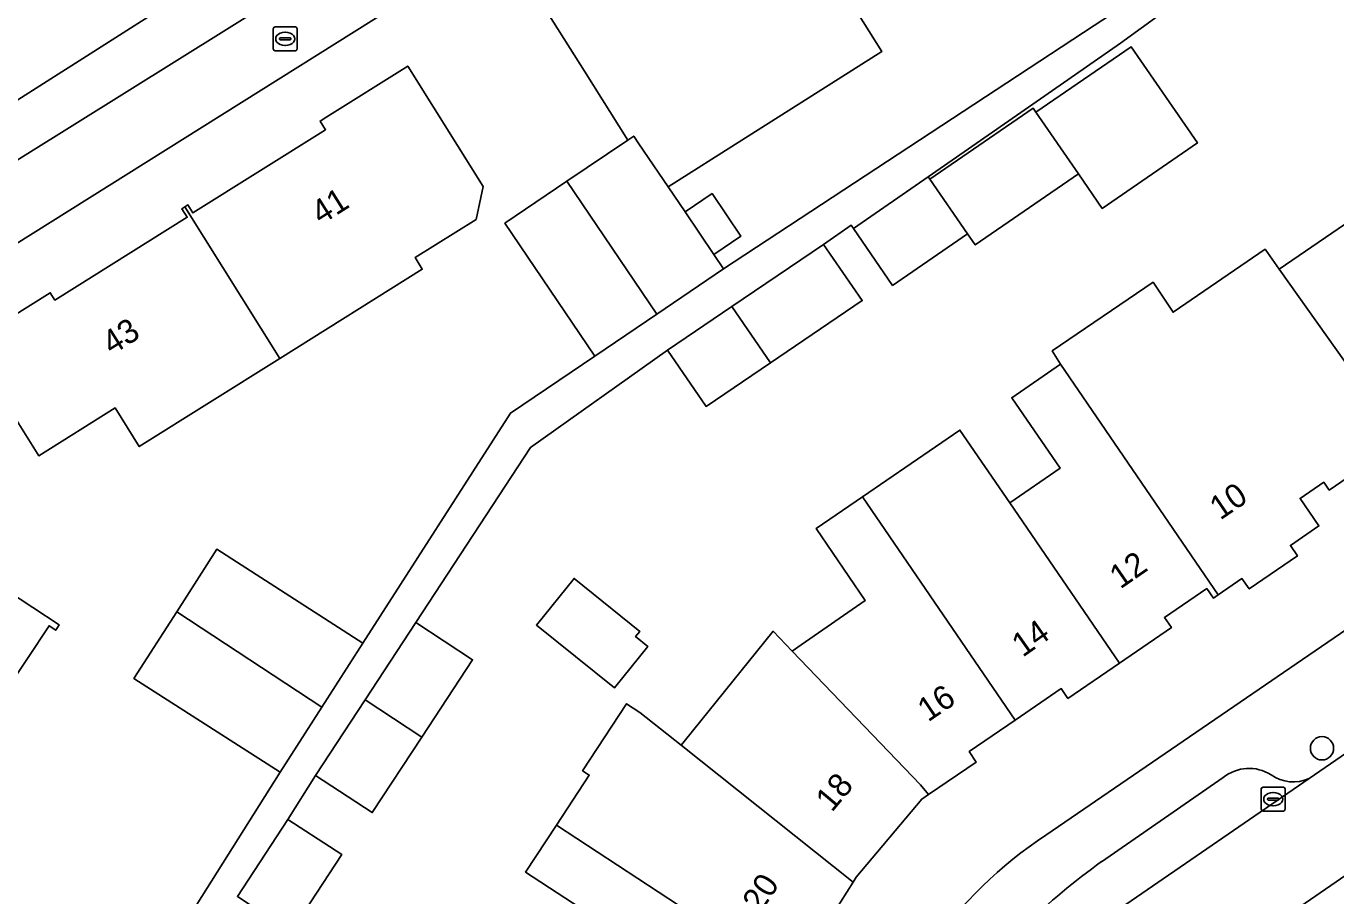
# Model space of a CAD drawing. Extents: x 159279 to 160377, y 384531 to 385888.
# Drawn here: x 159591.5 to 159646.5, y 385281.8 to 385318.3 of the extents above; entities that cross this region are included whole.
import ezdxf

# ---------------------------------------------------------------- set-up
doc = ezdxf.new("R2010")
doc.units = 0
for name, color, linetype in [('IMGEO_Boom', 7, 'Continuous'), ('IMGEO_Brandkraan', 7, 'Continuous'), ('IMGEO_Erf', 7, 'Continuous'), ('IMGEO_Kolk', 7, 'Continuous'), ('IMGEO_Pand', 7, 'Continuous'), ('IMGEO_Pand_nummerreeks', 7, 'Continuous'), ('IMGEO_Parkeervlak_open', 7, 'Continuous'), ('IMGEO_Rijbaan_lokaal_open', 7, 'Continuous'), ('IMGEO_Voetpad_open', 7, 'Continuous')]:
    doc.layers.add(name, color=color, linetype=linetype)

msp = doc.modelspace()

# ---------------------------------------------------------------- linework, layer by layer
at = {"layer": 'IMGEO_Boom'}
msp.add_circle((159645.911, 385287.963), 0.489, dxfattribs=at)
at = {"layer": 'IMGEO_Brandkraan'}
for p, q in [((159601.882, 385317.332), (159601.882, 385318.184)), ((159601.957, 385318.258), (159602.809, 385318.258)), ((159602.883, 385318.184), (159602.883, 385317.332)), ((159602.141, 385317.752), (159602.141, 385317.764)), ((159602.579, 385317.715), (159602.181, 385317.715)), ((159602.184, 385317.801), (159602.582, 385317.801)), ((159602.37, 385318.038), (159602.395, 385318.038)), ((159602.625, 385317.764), (159602.625, 385317.752)), ((159602.809, 385317.258), (159601.957, 385317.258)), ((159602.393, 385317.478), (159602.368, 385317.478))]:
    msp.add_line(p, q, dxfattribs=at)
for points in [[(159601.882, 385317.332), (159601.882, 385318.184)], [(159601.957, 385318.258), (159602.809, 385318.258)], [(159602.883, 385318.184), (159602.883, 385317.332)], [(159602.809, 385317.258), (159601.957, 385317.258)]]:
    msp.add_lwpolyline(points, dxfattribs=at)
for centre, radius, start, end in [((159601.959, 385318.182), 0.0765, 91.552, 178.448), ((159601.959, 385318.182), 0.0765, 91.552, 178.448), ((159602.807, 385318.182), 0.0765, 1.552, 88.448), ((159602.807, 385318.182), 0.0765, 1.552, 88.448), ((159602.181, 385317.761), 0.0403, 85.8775, 175.7526), ((159602.178, 385317.751), 0.0366, 178.938, 274.7102), ((159602.582, 385317.758), 0.043, 264.8664, 352.4533), ((159602.586, 385317.763), 0.0386, 1.7309, 96.639), ((159601.959, 385317.334), 0.0765, 181.552, 268.448), ((159601.959, 385317.334), 0.0765, 181.552, 268.448), ((159602.807, 385317.334), 0.0765, 271.552, 358.448), ((159602.807, 385317.334), 0.0765, 271.552, 358.448)]:
    msp.add_arc(centre, radius, start, end, dxfattribs=at)
for centre, major_axis, ratio, start_param, end_param in [((159602.369, 385317.758), (-0.387, 0.002), 0.722429, 4.712389, 7.853982), ((159602.394, 385317.758), (-0.39, 0.002), 0.717154, 1.570796, 4.712389)]:
    msp.add_ellipse(centre, major_axis=major_axis, ratio=ratio, start_param=start_param, end_param=end_param, dxfattribs=at)
at = {"layer": 'IMGEO_Erf'}
for points in [[(159653.846, 385348.536), (159590.968, 385309.084), (159587.031, 385306.614)], [(159644.639, 385322.813), (159637.457, 385317.576), (159634.6, 385315.587), (159629.381, 385311.962), (159629.447, 385311.867), (159633.784, 385314.853), (159633.902, 385314.681), (159637.894, 385317.429), (159640.679, 385313.384), (159636.688, 385310.636), (159635.688, 385312.088), (159631.351, 385309.102), (159631.029, 385309.569), (159627.882, 385307.403), (159626.235, 385309.795), (159626.145, 385309.926), (159624.984, 385309.127), (159626.612, 385306.763), (159622.761, 385304.155), (159620.054, 385302.322), (159618.426, 385304.686), (159612.678, 385300.601), (159607.867, 385293.247), (159610.252, 385291.683), (159608.122, 385288.437), (159606.037, 385285.26), (159603.653, 385286.824), (159602.496, 385284.978), (159604.755, 385283.497), (159602.633, 385280.26)], [(159611.604, 385310.012), (159614.21, 385311.777), (159616.768, 385313.509), (159614.943, 385316.406), (159612.948, 385319.573)], [(159626.095, 385319.34), (159627.433, 385317.228), (159621.558, 385313.507), (159618.457, 385311.543), (159619.172, 385310.488), (159620.307, 385311.257), (159621.516, 385309.472), (159620.38, 385308.703), (159620.79, 385308.098), (159636.344, 385318.32)], [(159634.316, 385284.316), (159680.082, 385315.648)], [(159615.453, 385280.811), (159612.475, 385282.764), (159613.768, 385284.735), (159615.146, 385286.837), (159614.867, 385287.02), (159616.714, 385289.835), (159617.266, 385289.473), (159619.006, 385288.089), (159619.134, 385288.248), (159622.867, 385292.879), (159623.665, 385292.045), (159624.047, 385292.31), (159626.734, 385294.173), (159624.667, 385297.189), (159626.615, 385298.523), (159630.708, 385301.328), (159632.801, 385298.275), (159634.915, 385299.723), (159632.883, 385302.687), (159634.93, 385304.09), (159634.589, 385304.653), (159638.821, 385307.534), (159639.658, 385306.279), (159643.522, 385308.924), (159644.114, 385308.089), (159651.55, 385313.167)], [(159594.468, 385274.737), (159602.168, 385286.962), (159596.032, 385290.901), (159597.826, 385293.695), (159599.51, 385296.319), (159605.646, 385292.38), (159611.846, 385302.041), (159615.381, 385304.435), (159611.604, 385310.012)], [(159649.231, 385300.878), (159646.212, 385298.809), (159645.986, 385299.139), (159644.988, 385298.455), (159645.779, 385297.3), (159644.583, 385296.48), (159644.882, 385296.044), (159642.853, 385294.654), (159642.552, 385295.093), (159641.551, 385294.407), (159641.351, 385294.27), (159641.074, 385294.674), (159639.295, 385293.455), (159639.586, 385293.031), (159637.415, 385291.543), (159635.246, 385290.057), (159634.963, 385290.47), (159633.032, 385289.147), (159631.099, 385287.823), (159631.398, 385287.387), (159629.397, 385286.025), (159629.108, 385285.828), (159626.359, 385282.547), (159626.229, 385282.341), (159624.901, 385280.239)], [(159590.683, 385294.603), (159592.897, 385293.145), (159592.749, 385292.92), (159592.466, 385293.107), (159588.823, 385287.615)]]:
    msp.add_lwpolyline(points, dxfattribs=at)
for points in [[(159602.158, 385304.335), (159596.252, 385300.637), (159595.238, 385302.256), (159592.034, 385300.25), (159589.092, 385304.948), (159592.517, 385307.094), (159592.71, 385306.785), (159598.271, 385310.267), (159598.046, 385310.625), (159598.172, 385310.704), (159598.298, 385310.783), (159598.506, 385310.45), (159604.074, 385313.937), (159603.844, 385314.304), (159604.129, 385314.483), (159607.527, 385316.612), (159610.691, 385311.561), (159610.394, 385310.171), (159607.834, 385308.568), (159608.139, 385308.081)], [(159612.931, 385293.139), (159614.511, 385295.098), (159617.269, 385292.875), (159617.092, 385292.655), (159617.609, 385292.238), (159616.207, 385290.498)]]:
    msp.add_lwpolyline(points, close=True, dxfattribs=at)
msp.add_arc((159644.393, 385269.074), 18.272, 123.4703, 144.9598, dxfattribs=at)
at = {"layer": 'IMGEO_Kolk'}
for p, q in [((159643.437, 385286.328), (159644.289, 385286.328)), ((159643.362, 385285.402), (159643.362, 385286.254)), ((159643.621, 385285.822), (159643.621, 385285.834)), ((159644.059, 385285.785), (159643.661, 385285.785)), ((159643.664, 385285.871), (159644.062, 385285.871)), ((159643.85, 385286.108), (159643.875, 385286.108)), ((159644.105, 385285.834), (159644.105, 385285.822)), ((159644.363, 385286.254), (159644.363, 385285.402)), ((159644.289, 385285.328), (159643.437, 385285.328)), ((159643.873, 385285.548), (159643.848, 385285.548))]:
    msp.add_line(p, q, dxfattribs=at)
for points in [[(159643.437, 385286.328), (159644.289, 385286.328)], [(159643.362, 385285.402), (159643.362, 385286.254)], [(159644.363, 385286.254), (159644.363, 385285.402)], [(159644.289, 385285.328), (159643.437, 385285.328)]]:
    msp.add_lwpolyline(points, dxfattribs=at)
for centre, radius, start, end in [((159643.439, 385286.252), 0.0765, 91.552, 178.448), ((159643.439, 385286.252), 0.0765, 91.552, 178.448), ((159644.287, 385286.252), 0.0765, 1.552, 88.448), ((159644.287, 385286.252), 0.0765, 1.552, 88.448), ((159643.661, 385285.831), 0.0403, 85.8775, 175.7526), ((159643.658, 385285.821), 0.0366, 178.938, 274.7102), ((159644.062, 385285.828), 0.043, 264.8664, 352.4533), ((159644.066, 385285.833), 0.0386, 1.7309, 96.639), ((159643.439, 385285.404), 0.0765, 181.552, 268.448), ((159643.439, 385285.404), 0.0765, 181.552, 268.448), ((159644.287, 385285.404), 0.0765, 271.552, 358.448), ((159644.287, 385285.404), 0.0765, 271.552, 358.448)]:
    msp.add_arc(centre, radius, start, end, dxfattribs=at)
for centre, major_axis, ratio, start_param, end_param in [((159643.849, 385285.828), (-0.387, 0.002), 0.722429, 4.712389, 7.853982), ((159643.874, 385285.828), (-0.39, 0.002), 0.717154, 1.570796, 4.712389)]:
    msp.add_ellipse(centre, major_axis=major_axis, ratio=ratio, start_param=start_param, end_param=end_param, dxfattribs=at)
at = {"layer": 'IMGEO_Pand'}
for points in [[(159622.11, 385325.63), (159622.007, 385325.565), (159622.166, 385325.314), (159616.587, 385321.781), (159616.398, 385322.079), (159616.206, 385321.957), (159616.365, 385321.706), (159612.948, 385319.573), (159614.943, 385316.406), (159616.768, 385313.509), (159617.013, 385313.675), (159617.234, 385313.349), (159618.457, 385311.543), (159621.558, 385313.507), (159627.433, 385317.228), (159626.095, 385319.34)], [(159649.231, 385300.878), (159649.584, 385300.38), (159657.643, 385305.884), (159656.736, 385307.226), (159657.668, 385307.865), (159657.386, 385308.278), (159659.282, 385309.578), (159660.718, 385307.482), (159661.921, 385308.306), (159662.196, 385307.904), (159664.237, 385309.303), (159663.965, 385309.699), (159664.945, 385310.37), (159658.325, 385320.072), (159654.083, 385317.165), (159653.55, 385317.942), (159650.007, 385315.513), (159651.55, 385313.167), (159644.114, 385308.089)], [(159633.902, 385314.681), (159635.688, 385312.088), (159636.688, 385310.636), (159640.679, 385313.384), (159637.894, 385317.429)], [(159602.158, 385304.335), (159608.139, 385308.081), (159607.834, 385308.568), (159610.394, 385310.171), (159610.691, 385311.561), (159607.527, 385316.612), (159604.129, 385314.483), (159603.844, 385314.304), (159604.074, 385313.937), (159598.506, 385310.45), (159598.298, 385310.783), (159598.172, 385310.704)], [(159629.447, 385311.867), (159631.029, 385309.569), (159631.351, 385309.102), (159635.688, 385312.088), (159633.902, 385314.681), (159633.784, 385314.853)], [(159619.172, 385310.488), (159618.457, 385311.543), (159617.234, 385313.349), (159617.013, 385313.675), (159616.768, 385313.509), (159614.21, 385311.777), (159617.987, 385306.2), (159620.79, 385308.098), (159620.38, 385308.703)], [(159614.21, 385311.777), (159611.604, 385310.012), (159615.381, 385304.435), (159617.987, 385306.2)], [(159629.447, 385311.867), (159629.381, 385311.962), (159626.235, 385309.795), (159627.882, 385307.403), (159631.029, 385309.569)], [(159619.172, 385310.488), (159620.38, 385308.703), (159621.516, 385309.472), (159620.307, 385311.257)], [(159598.172, 385310.704), (159598.046, 385310.625), (159598.271, 385310.267), (159592.71, 385306.785), (159592.517, 385307.094), (159589.092, 385304.948), (159592.034, 385300.25), (159595.238, 385302.256), (159596.252, 385300.637), (159602.158, 385304.335)], [(159622.761, 385304.155), (159626.612, 385306.763), (159624.984, 385309.127), (159621.139, 385306.524)], [(159644.114, 385308.089), (159643.522, 385308.924), (159639.658, 385306.279), (159638.821, 385307.534), (159634.589, 385304.653), (159634.93, 385304.09), (159641.551, 385294.407), (159642.552, 385295.093), (159642.853, 385294.654), (159644.882, 385296.044), (159644.583, 385296.48), (159645.779, 385297.3), (159644.988, 385298.455), (159645.986, 385299.139), (159646.212, 385298.809), (159649.231, 385300.878)], [(159621.139, 385306.524), (159618.426, 385304.686), (159620.054, 385302.322), (159622.761, 385304.155)], [(159634.93, 385304.09), (159632.883, 385302.687), (159634.915, 385299.723), (159632.801, 385298.275), (159637.415, 385291.543), (159639.586, 385293.031), (159639.295, 385293.455), (159641.074, 385294.674), (159641.351, 385294.27), (159641.551, 385294.407)], [(159630.708, 385301.328), (159626.615, 385298.523), (159633.032, 385289.147), (159634.963, 385290.47), (159635.246, 385290.057), (159637.415, 385291.543), (159632.801, 385298.275)], [(159589.048, 385287.337), (159589.107, 385287.428), (159588.823, 385287.615), (159592.466, 385293.107), (159592.749, 385292.92), (159592.897, 385293.145), (159590.683, 385294.603), (159588.538, 385296.017), (159584.363, 385298.768), (159584.218, 385298.548), (159584.547, 385298.332), (159580.937, 385292.853), (159580.583, 385293.086), (159580.504, 385292.966)], [(159626.615, 385298.523), (159624.667, 385297.189), (159626.734, 385294.173), (159624.047, 385292.31), (159623.665, 385292.045), (159629.05, 385286.422), (159629.397, 385286.025), (159631.398, 385287.387), (159631.099, 385287.823), (159633.032, 385289.147)], [(159603.919, 385289.689), (159605.646, 385292.38), (159599.51, 385296.319), (159597.826, 385293.695)], [(159616.207, 385290.498), (159617.609, 385292.238), (159617.092, 385292.655), (159617.269, 385292.875), (159614.511, 385295.098), (159612.931, 385293.139)], [(159597.826, 385293.695), (159596.032, 385290.901), (159602.168, 385286.962), (159603.919, 385289.689)], [(159607.867, 385293.247), (159605.737, 385290.001), (159608.122, 385288.437), (159610.252, 385291.683)], [(159623.665, 385292.045), (159622.867, 385292.879), (159619.134, 385288.248), (159619.006, 385288.089), (159626.229, 385282.341), (159626.359, 385282.547), (159629.108, 385285.828), (159629.397, 385286.025), (159629.05, 385286.422)], [(159608.122, 385288.437), (159605.737, 385290.001), (159603.653, 385286.824), (159606.037, 385285.26)], [(159619.006, 385288.089), (159617.266, 385289.473), (159616.714, 385289.835), (159614.867, 385287.02), (159615.146, 385286.837), (159613.768, 385284.735), (159623.169, 385278.571), (159624.455, 385280.532), (159624.901, 385280.239), (159626.229, 385282.341)], [(159602.496, 385284.978), (159600.374, 385281.74), (159602.633, 385280.26), (159604.755, 385283.497)], [(159620.863, 385274.121), (159622.312, 385276.331), (159621.884, 385276.612), (159623.169, 385278.571), (159613.768, 385284.735), (159612.475, 385282.764), (159615.453, 385280.811), (159614.012, 385278.613)]]:
    msp.add_lwpolyline(points, close=True, dxfattribs=at)
at = {"layer": 'IMGEO_Parkeervlak_open'}
msp.add_lwpolyline([(159604.422, 385320.992), (159609.996, 385324.505), (159615.607, 385328.042), (159614.419, 385330.007), (159588.255, 385313.356), (159589.359, 385311.576), (159602.004, 385319.467)], close=True, dxfattribs=at)
for points in [[(159641.763, 385286.732), (159636.657, 385283.202)], [(159637.681, 385281.4), (159645.371, 385286.695)]]:
    msp.add_lwpolyline(points, dxfattribs=at)
for centre, radius, start, end in [((159642.844, 385285.423), 1.698, 56.9483, 129.5536), ((159644.703, 385288.18), 1.628, 235.0178, 294.2063), ((159651.676, 385262.081), 25.917, 125.4159, 143.9432)]:
    msp.add_arc(centre, radius, start, end, dxfattribs=at)
at = {"layer": 'IMGEO_Rijbaan_lokaal_open'}
for points in [[(159585.894, 385319.144), (159585.027, 385318.557), (159588.255, 385313.356), (159614.419, 385330.007), (159611.352, 385335.08)], [(159661.892, 385292.795), (159662.871, 385293.521), (159663.754, 385294.121), (159661.385, 385297.665), (159651.308, 385290.782), (159650.789, 385290.425), (159645.371, 385286.695), (159637.681, 385281.4)], [(159640.082, 385277.93), (159647.986, 385283.372), (159648.811, 385283.974), (159653.399, 385287.046), (159661.892, 385292.795)]]:
    msp.add_lwpolyline(points, dxfattribs=at)
at = {"layer": 'IMGEO_Voetpad_open'}
for points in [[(159647.218, 385347.788), (159645.375, 385346.64), (159641.334, 385344.123), (159633.896, 385339.491), (159634.16, 385339.067), (159628.184, 385335.345), (159627.92, 385335.769), (159623.113, 385332.775), (159615.607, 385328.042), (159609.996, 385324.505), (159610.262, 385324.083), (159604.688, 385320.57), (159604.422, 385320.992), (159602.004, 385319.467), (159589.359, 385311.576), (159590.968, 385309.084), (159653.846, 385348.536)], [(159661.483, 385335.963), (159643.552, 385324.195), (159644.077, 385323.395), (159641.726, 385321.852), (159636.344, 385318.32), (159620.79, 385308.098), (159617.987, 385306.2), (159615.381, 385304.435), (159611.846, 385302.041), (159605.646, 385292.38), (159603.919, 385289.689), (159602.168, 385286.962), (159594.468, 385274.737)], [(159600.374, 385281.74), (159602.496, 385284.978), (159603.653, 385286.824), (159605.737, 385290.001), (159607.867, 385293.247), (159612.678, 385300.601), (159618.426, 385304.686), (159621.139, 385306.524), (159624.984, 385309.127), (159626.145, 385309.926), (159626.235, 385309.795), (159629.381, 385311.962), (159634.6, 385315.587), (159637.457, 385317.576), (159644.639, 385322.813), (159651.911, 385327.914)], [(159680.082, 385315.648), (159634.316, 385284.316)], [(159645.371, 385286.695), (159650.789, 385290.425), (159651.308, 385290.782), (159661.385, 385297.665), (159661.451, 385297.71), (159661.754, 385297.917)], [(159636.657, 385283.202), (159641.763, 385286.732)], [(159648.811, 385283.974), (159647.986, 385283.372), (159640.082, 385277.93)]]:
    msp.add_lwpolyline(points, dxfattribs=at)
for centre, radius, start, end in [((159642.844, 385285.423), 1.698, 56.9483, 129.5536), ((159644.703, 385288.18), 1.628, 235.0178, 294.2063), ((159644.393, 385269.074), 18.272, 123.4703, 144.9598), ((159651.676, 385262.081), 25.917, 125.4159, 143.9432)]:
    msp.add_arc(centre, radius, start, end, dxfattribs=at)

# ---------------------------------------------------------------- texts
at = {"layer": 'IMGEO_Pand_nummerreeks'}
for s, rotation, p in [('41', 32.1845, (159603.884, 385309.926)), ('43', 32.1845, (159595.103, 385304.455)), ('10', 34.3726, (159641.638, 385297.521)), ('12', 34.7073, (159637.441, 385294.627)), ('14', 35.1048, (159633.344, 385291.762)), ('16', 33.9535, (159629.369, 385289.045)), ('18', 50.0421, (159625.332, 385285.245)), ('20', 56.6884, (159622.344, 385281.019))]:
    msp.add_text(s, height=1, rotation=rotation, dxfattribs=at).set_placement(p)

doc.saveas('drawing.dxf')
